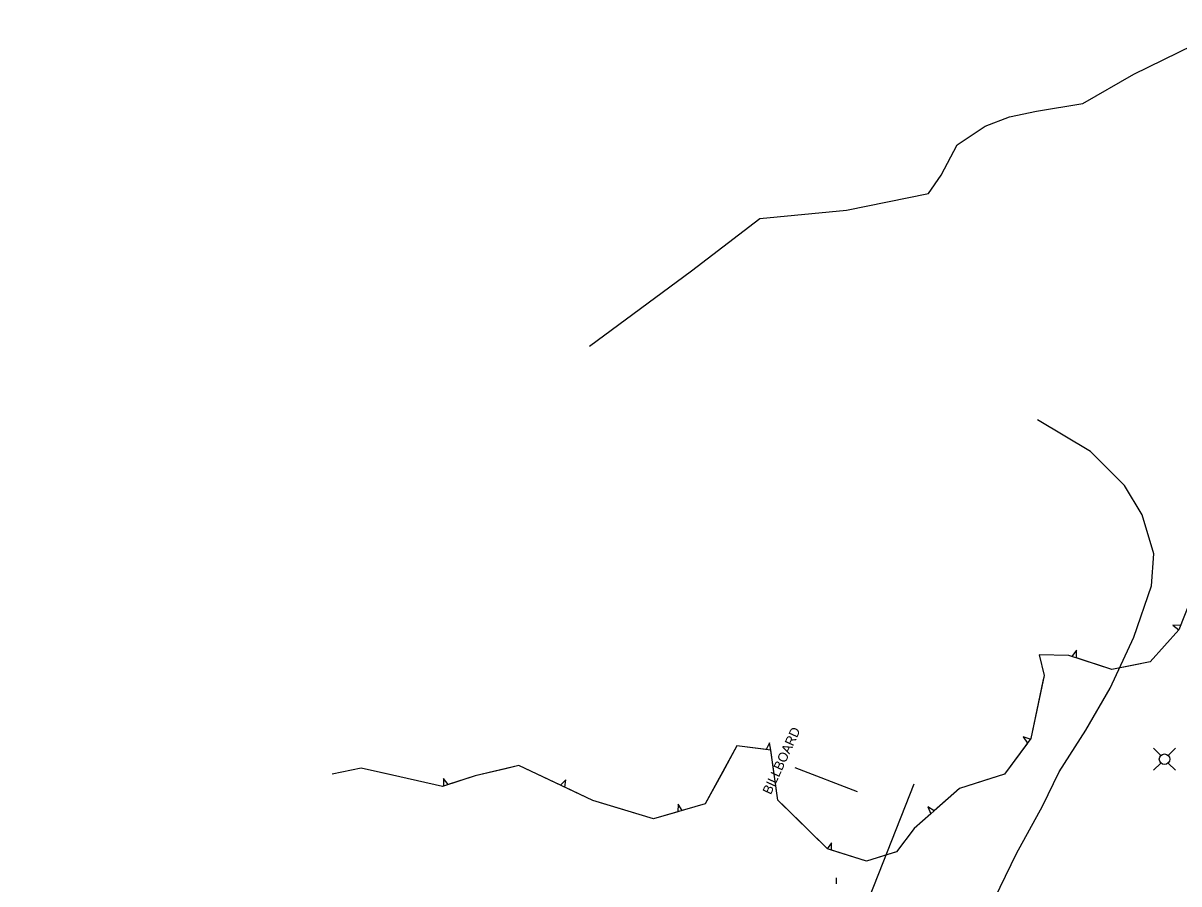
# Model space of a CAD drawing. Extents: x 978516 to 993312, y 1836504 to 1846212.
# Drawn here: x 981523.7 to 982007, y 1843633.1 to 1843992.9 of the extents above; entities that cross this region are included whole.
import ezdxf

# ---------------------------------------------------------------- set-up
doc = ezdxf.new("R2010")
doc.units = 0
for name, color, linetype in [('S_SIGN', 7, 'Continuous'), ('S_SIGN_ANNOT', 7, 'Continuous'), ('S_STREAM', 7, 'Continuous'), ('S_TRAILS', 7, 'Continuous'), ('S_TREE', 7, 'Continuous'), ('S_UTILITY_POLE', 7, 'Continuous')]:
    doc.layers.add(name, color=color, linetype=linetype)

msp = doc.modelspace()

# ---------------------------------------------------------------- linework, layer by layer
at = {"layer": 'S_SIGN'}
msp.add_lwpolyline([(981872.54, 1843671.63), (981846.5, 1843681.56)], dxfattribs=at)
at = {"layer": 'S_STREAM'}
for points in [[(981760.49, 1843857.88), (981803.15, 1843889.34), (981831.73, 1843911.26), (981867.98, 1843914.67), (981902.26, 1843921.75), (981907.63, 1843929.33), (981914.3, 1843942.05), (981926.03, 1843949.9), (981936.08, 1843953.71), (981947.37, 1843956.08), (981966.84, 1843959.38), (981988.1, 1843971.52), (982031.73, 1843992.91)], [(981897.27, 1843567.28), (981916.8, 1843603.31), (981925.42, 1843617.68), (981939.09, 1843645.81), (981949.97, 1843665.56), (981956.85, 1843680.01), (981968.09, 1843697.36), (981978.22, 1843714.86), (981988.15, 1843736.17), (981995.53, 1843757.75), (981996.48, 1843771.04), (981991.61, 1843787.34), (981984.27, 1843799.68), (981970.02, 1843813.89), (981947.89, 1843827.05)]]:
    msp.add_lwpolyline(points, dxfattribs=at)
at = {"layer": 'S_TRAILS'}
msp.add_lwpolyline([(981896.17, 1843674.76), (981875.66, 1843622.83), (981848.09, 1843561.02), (981825.69, 1843517.28), (981813.48, 1843491.81), (981796.39, 1843459.31), (981777.43, 1843416.32), (981754.21, 1843358.04), (981715.88, 1843281.16), (981681.06, 1843200.57), (981657.31, 1843142.13), (981626.44, 1843080.32), (981598.91, 1843029.49), (981571.02, 1842980.89), (981523.66, 1842903.06)], dxfattribs=at)
at = {"layer": 'S_TREE'}
for p, q in [((982007.64, 1843741.1), (982004.5, 1843741.32)), ((982004.5, 1843741.32), (982006.92, 1843739.27)), ((981964.16, 1843730.74), (981962.25, 1843728.21)), ((981964.11, 1843727.6), (981964.16, 1843730.74)), ((981835.84, 1843692.1), (981834.45, 1843689.25)), ((981836.4, 1843689), (981835.84, 1843692.1)), ((981944.81, 1843693.54), (981941.84, 1843694.56)), ((981941.84, 1843694.56), (981943.64, 1843691.96)), ((981699.51, 1843677.17), (981699.47, 1843674)), ((981701.34, 1843674.61), (981699.51, 1843677.17)), ((981750.63, 1843676.58), (981748.43, 1843674.31)), ((981750.2, 1843673.47), (981750.63, 1843676.58)), ((981797.58, 1843666.38), (981797.43, 1843663.22)), ((981799.31, 1843663.76), (981797.58, 1843666.38)), ((981904.69, 1843663.65), (981902, 1843665.27)), ((981902, 1843665.27), (981903.22, 1843662.35)), ((981861.77, 1843650.32), (981859.9, 1843647.77)), ((981861.77, 1843647.18), (981861.77, 1843650.32))]:
    msp.add_line(p, q, dxfattribs=at)
for points in [[(982019.29, 1843770.65), (982006.96, 1843739.37), (981994.91, 1843725.86), (981978.93, 1843722.69), (981960.95, 1843728.64), (981948.58, 1843728.85), (981950.59, 1843720.27), (981945.02, 1843693.83), (981934.08, 1843679), (981915.23, 1843672.95), (981896.25, 1843656.19), (981888.91, 1843646.57), (981876.36, 1843642.61), (981860.04, 1843647.72), (981839.3, 1843668.17), (981836.32, 1843689.01), (981822.17, 1843690.79), (981808.85, 1843666.5), (981787.27, 1843660.3), (981761.88, 1843667.96), (981731.02, 1843682.53), (981712.72, 1843678.34), (981699.02, 1843673.85), (981681.23, 1843677.81), (981665.01, 1843681.43), (981652.91, 1843678.91)], [(982006.89, 1843739.29), (981994.91, 1843725.86), (981988.14, 1843724.52)], [(981962.25, 1843728.21), (981960.95, 1843728.64), (981948.58, 1843728.85), (981950.59, 1843720.27), (981950.09, 1843717.9)], [(981988.14, 1843724.52), (981978.93, 1843722.69), (981964.11, 1843727.6)], [(981950.09, 1843717.9), (981945.02, 1843693.83), (981944.81, 1843693.54)], [(981943.64, 1843691.96), (981934.08, 1843679), (981925.62, 1843676.29)], [(981834.45, 1843689.25), (981822.17, 1843690.79), (981816.1, 1843679.72)], [(981842.15, 1843665.36), (981839.3, 1843668.17), (981836.33, 1843688.93)], [(981748.43, 1843674.31), (981731.02, 1843682.53), (981725.41, 1843681.24)], [(981675.08, 1843679.18), (981665.01, 1843681.43), (981652.91, 1843678.91)], [(981699.47, 1843674), (981699.02, 1843673.85), (981681.23, 1843677.81), (981675.08, 1843679.18)], [(981725.41, 1843681.24), (981712.72, 1843678.34), (981701.34, 1843674.61)], [(981816.1, 1843679.72), (981808.85, 1843666.5), (981799.31, 1843663.76)], [(981773.45, 1843664.47), (981761.88, 1843667.96), (981750.2, 1843673.47)], [(981925.62, 1843676.29), (981915.23, 1843672.95), (981904.69, 1843663.65)], [(981797.43, 1843663.22), (981787.27, 1843660.3), (981773.45, 1843664.47)], [(981859.93, 1843647.83), (981842.15, 1843665.36)], [(981903.22, 1843662.35), (981896.25, 1843656.19), (981888.91, 1843646.57), (981885.63, 1843645.53)], [(981885.63, 1843645.53), (981876.36, 1843642.61), (981861.77, 1843647.18)]]:
    msp.add_lwpolyline(points, dxfattribs=at)
at = {"layer": 'S_UTILITY_POLE'}
for p, q in [((981999.39, 1843686.8), (981996.4, 1843689.79)), ((982002.56, 1843686.8), (982005.55, 1843689.79)), ((981999.39, 1843683.62), (981996.4, 1843680.64)), ((982002.56, 1843683.62), (982005.55, 1843680.64)), ((981863.75, 1843633.12), (981863.75, 1843635.6))]:
    msp.add_line(p, q, dxfattribs=at)
msp.add_circle((982000.98, 1843685.22), 2.21, dxfattribs=at)

# ---------------------------------------------------------------- texts
at = {"layer": 'S_SIGN_ANNOT'}
msp.add_text('BILLBOARD', height=4, rotation=65.3363, dxfattribs=at).set_placement((981836.31, 1843670.14))

doc.saveas('drawing.dxf')
